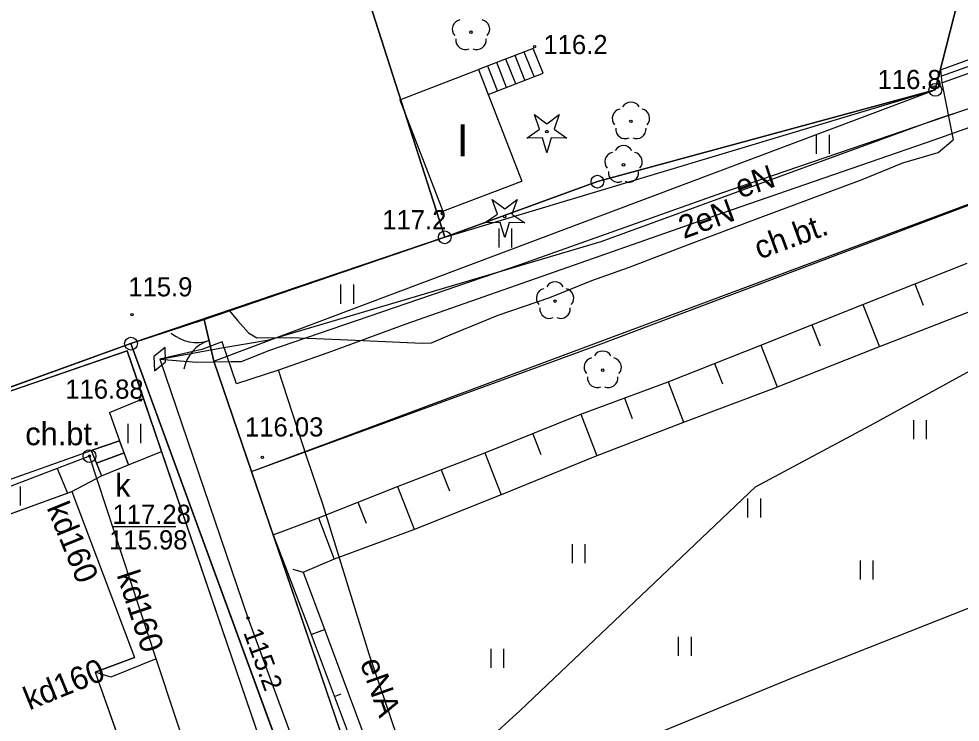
# Model space of a CAD drawing. Extents: x 6434771 to 6436222, y 5663454 to 5664782.
# Drawn here: x 6435283.86 to 6435320.71, y 5664367.3 to 5664394.82 of the extents above; entities that cross this region are included whole.
import ezdxf

# ---------------------------------------------------------------- set-up
doc = ezdxf.new("R2010")
doc.units = 0
for name, color, linetype in [('Warstwa 1', 7, 'Continuous'), ('Warstwa 10', 7, 'Continuous'), ('Warstwa 11', 7, 'Continuous'), ('Warstwa 12', 7, 'Continuous'), ('Warstwa 13', 7, 'Continuous'), ('Warstwa 14', 7, 'Continuous'), ('Warstwa 19', 7, 'Continuous'), ('Warstwa 2', 7, 'Continuous'), ('Warstwa 20', 7, 'Continuous'), ('Warstwa 21', 7, 'Continuous'), ('Warstwa 25', 7, 'Continuous'), ('Warstwa 3', 7, 'Continuous'), ('Warstwa 30', 7, 'Continuous'), ('Warstwa 36', 7, 'Continuous'), ('Warstwa 4', 7, 'Continuous'), ('Warstwa 5', 7, 'Continuous'), ('Warstwa 6', 7, 'Continuous'), ('Warstwa 7', 7, 'Continuous'), ('Warstwa 8', 7, 'Continuous'), ('Warstwa 9', 7, 'Continuous')]:
    doc.layers.add(name, color=color, linetype=linetype)

msp = doc.modelspace()

# ---------------------------------------------------------------- linework, layer by layer
at = {"layer": 'Warstwa 1'}
for p, q in [((6435319.733, 5664392.043), (6435327.723, 5664423.322)), ((6435319.733, 5664392.043), (6435327.723, 5664423.322)), ((6435288.766, 5664422.952), (6435300.533, 5664386.274)), ((6435288.766, 5664422.952), (6435300.533, 5664386.274)), ((6435292.971, 5664377.114), (6435336.982, 5664393.515)), ((6435292.971, 5664377.114), (6435336.982, 5664393.515)), ((6435291.493, 5664381.423), (6435319.733, 5664392.043)), ((6435291.493, 5664381.423), (6435319.733, 5664392.043)), ((6435306.509, 5664388.452), (6435319.733, 5664392.043)), ((6435306.509, 5664388.452), (6435319.733, 5664392.043)), ((6435300.533, 5664386.274), (6435306.509, 5664388.452)), ((6435300.533, 5664386.274), (6435306.509, 5664388.452)), ((6435288.252, 5664382.112), (6435300.533, 5664386.274)), ((6435288.252, 5664382.112), (6435300.533, 5664386.274)), ((6435268.434, 5664374.961), (6435288.252, 5664382.112)), ((6435268.434, 5664374.961), (6435288.252, 5664382.112)), ((6435288.252, 5664382.112), (6435301.901, 5664344.851)), ((6435288.252, 5664382.112), (6435301.9, 5664344.85)), ((6435291.493, 5664381.423), (6435292.971, 5664377.114)), ((6435291.493, 5664381.423), (6435292.971, 5664377.114))]:
    msp.add_line(p, q, dxfattribs=at)
msp.add_lwpolyline([(6435267.62, 5664369.66), (6435285.94, 5664376.33), (6435288.39, 5664369.83), (6435286.85, 5664369.25), (6435288.42, 5664364.85), (6435289.08, 5664365.1), (6435294.76, 5664349.57), (6435294.06, 5664349.29), (6435295.39, 5664345.6), (6435283.5, 5664341.26), (6435280.88, 5664348.5), (6435281.65, 5664348.77), (6435281.21, 5664350), (6435271.58, 5664346.52), (6435269.69, 5664351.8), (6435266.87, 5664350.79), (6435264.89, 5664356.33), (6435275.36, 5664360.16), (6435273.8, 5664364.53), (6435269.99, 5664363.14)], close=True, dxfattribs=at)
at = {"layer": 'Warstwa 10'}
for p, q in [((6435316.892, 5664383.64), (6435320.98, 5664385.262)), ((6435318.936, 5664384.451), (6435319.263, 5664383.619)), ((6435312.904, 5664382.053), (6435316.892, 5664383.64)), ((6435316.892, 5664383.64), (6435317.547, 5664381.991)), ((6435317.423, 5664381.942), (6435321.602, 5664383.573)), ((6435314.898, 5664382.847), (6435315.224, 5664382.027)), ((6435309.274, 5664380.616), (6435312.904, 5664382.053)), ((6435312.904, 5664382.053), (6435313.55, 5664380.423)), ((6435313.431, 5664380.376), (6435317.423, 5664381.942)), ((6435311.089, 5664381.334), (6435311.402, 5664380.533)), ((6435305.86, 5664379.346), (6435309.274, 5664380.616)), ((6435309.274, 5664380.616), (6435309.879, 5664379.041)), ((6435309.847, 5664379.028), (6435313.431, 5664380.376)), ((6435307.567, 5664379.98), (6435307.875, 5664379.181)), ((6435302.096, 5664377.834), (6435305.86, 5664379.346)), ((6435305.86, 5664379.346), (6435306.487, 5664377.725)), ((6435306.429, 5664377.703), (6435309.847, 5664379.028)), ((6435303.978, 5664378.589), (6435304.296, 5664377.776)), ((6435298.682, 5664376.525), (6435302.096, 5664377.834)), ((6435302.096, 5664377.834), (6435302.739, 5664376.2)), ((6435302.761, 5664376.209), (6435306.429, 5664377.703)), ((6435300.389, 5664377.18), (6435300.713, 5664376.353)), ((6435295.587, 5664375.29), (6435298.682, 5664376.525)), ((6435298.682, 5664376.525), (6435299.336, 5664374.851)), ((6435299.322, 5664374.845), (6435302.761, 5664376.209)), ((6435297.135, 5664375.908), (6435297.453, 5664375.088)), ((6435293.82, 5664374.632), (6435295.587, 5664375.29)), ((6435295.587, 5664375.29), (6435296.207, 5664373.683)), ((6435296.212, 5664373.685), (6435299.322, 5664374.845)), ((6435293.82, 5664374.632), (6435295.303, 5664370.735)), ((6435294.989, 5664373.168), (6435296.212, 5664373.685)), ((6435294.582, 5664373.285), (6435294.989, 5664373.168)), ((6435294.989, 5664373.168), (6435295.836, 5664370.898)), ((6435295.303, 5664370.735), (6435295.823, 5664370.932)), ((6435295.303, 5664370.735), (6435297.125, 5664365.879)), ((6435295.836, 5664370.898), (6435297.638, 5664366.082)), ((6435296.215, 5664368.308), (6435296.473, 5664368.407))]:
    msp.add_line(p, q, dxfattribs=at)
msp.add_lwpolyline([(6435334.991, 5664397.941), (6435319.973, 5664392.58)], dxfattribs=at)
for points in [[(6435303.745, 5664390.155), (6435304.247, 5664390.502), (6435304.045, 5664391.078), (6435304.53, 5664390.708), (6435305.015, 5664391.078), (6435304.813, 5664390.502), (6435305.315, 5664390.155), (6435304.705, 5664390.169), (6435304.53, 5664389.585), (6435304.355, 5664390.169)], [(6435302.095, 5664386.835), (6435302.597, 5664387.182), (6435302.395, 5664387.758), (6435302.88, 5664387.388), (6435303.365, 5664387.758), (6435303.163, 5664387.182), (6435303.665, 5664386.835), (6435303.055, 5664386.849), (6435302.88, 5664386.265), (6435302.705, 5664386.849)]]:
    msp.add_lwpolyline(points, close=True, dxfattribs=at)
for centre, radius in [((6435319.733, 5664392.043), 0.25), ((6435319.733, 5664392.043), 0.25), ((6435304.53, 5664390.41), 0.05), ((6435306.509, 5664388.452), 0.25), ((6435306.509, 5664388.452), 0.25), ((6435302.88, 5664387.09), 0.05), ((6435300.533, 5664386.274), 0.25), ((6435300.533, 5664386.274), 0.25), ((6435288.252, 5664382.112), 0.25), ((6435288.252, 5664382.112), 0.25)]:
    msp.add_circle(centre, radius, dxfattribs=at)
at = {"layer": 'Warstwa 11'}
for centre in [(6435301.56, 5664394.3), (6435307.82, 5664390.81), (6435307.53, 5664389.11), (6435304.85, 5664383.778), (6435306.716, 5664381.072)]:
    msp.add_circle(centre, 0.05, dxfattribs=at)
for centre, start, end in [((6435301.203, 5664394.416), 102.1471, 221.8529), ((6435301.917, 5664394.416), 318.1471, 77.8529), ((6435301.34, 5664393.997), 174.1471, 293.8529), ((6435301.78, 5664393.997), 246.1471, 5.8529), ((6435307.82, 5664391.185), 30.1471, 149.8529), ((6435307.463, 5664390.926), 102.1471, 221.8529), ((6435308.177, 5664390.926), 318.1471, 77.8529), ((6435307.6, 5664390.507), 174.1471, 293.8529), ((6435308.04, 5664390.507), 246.1471, 5.8529), ((6435307.53, 5664389.485), 30.1471, 149.8529), ((6435307.173, 5664389.226), 102.1471, 221.8529), ((6435307.887, 5664389.226), 318.1471, 77.8529), ((6435307.31, 5664388.807), 174.1471, 293.8529), ((6435307.75, 5664388.807), 246.1471, 5.8529), ((6435304.85, 5664384.153), 30.1471, 149.8529), ((6435304.493, 5664383.894), 102.1471, 221.8529), ((6435305.207, 5664383.894), 318.1471, 77.8529), ((6435304.63, 5664383.475), 174.1471, 293.8529), ((6435305.07, 5664383.475), 246.1471, 5.8529), ((6435306.716, 5664381.447), 30.1471, 149.8529), ((6435306.359, 5664381.188), 102.1471, 221.8529), ((6435307.073, 5664381.188), 318.1471, 77.8529), ((6435306.496, 5664380.769), 174.1471, 293.8529), ((6435306.936, 5664380.769), 246.1471, 5.8529)]:
    msp.add_arc(centre, 0.375, start, end, dxfattribs=at)
at = {"layer": 'Warstwa 12'}
for points in [[(6435334.034, 5664423.239), (6435332.025, 5664420.789), (6435330.499, 5664419.003), (6435329.652, 5664417.877), (6435329.686, 5664417.672), (6435330.091, 5664416.338), (6435332.294, 5664409.908), (6435332.615, 5664409.249), (6435332.82, 5664409.235), (6435334.194, 5664408.107), (6435334.53, 5664407.958), (6435336.566, 5664402.881), (6435338.703, 5664397.03), (6435338.286, 5664396.588), (6435337.412, 5664396.175), (6435336.809, 5664396.146), (6435332.784, 5664394.745), (6435328.572, 5664393.227), (6435319.671, 5664390.077), (6435311.398, 5664387.221), (6435299.008, 5664382.872), (6435295.953, 5664381.752), (6435294.025, 5664381.075)], [(6435289.38, 5664381.5), (6435290.814, 5664381.39), (6435292.178, 5664381.411), (6435292.576, 5664381.418), (6435293.644, 5664381.84), (6435303.49, 5664385.207), (6435311.374, 5664388.02), (6435318.977, 5664390.606), (6435329.696, 5664394.265), (6435337.121, 5664396.902), (6435338.357, 5664397.262), (6435338.429, 5664397.368), (6435333.417, 5664410.945), (6435332.517, 5664413.426), (6435330.723, 5664417.885), (6435330.608, 5664418.381), (6435333.269, 5664421.78), (6435334.373, 5664422.226)], [(6435289.38, 5664381.5), (6435291.73, 5664381.93), (6435293.664, 5664382.257), (6435306.661, 5664386.11), (6435319.78, 5664390.902), (6435336.698, 5664396.489), (6435337.387, 5664397.19), (6435337.25, 5664398.292), (6435330.227, 5664417.841), (6435331.084, 5664420.091), (6435332.388, 5664421.235), (6435334.698, 5664422.097), (6435335.491, 5664419.968)], [(6435300.679, 5664365.203), (6435303.486, 5664367.75), (6435312.692, 5664376.505), (6435317.179, 5664378.913), (6435325.155, 5664383.275), (6435330.884, 5664386.476), (6435335.81, 5664387.847), (6435340.535, 5664389.16), (6435349.048, 5664392.131), (6435360.805, 5664396.293), (6435370.984, 5664400.064), (6435380.14, 5664403.66), (6435380.105, 5664406.059)], [(6435294.025, 5664381.075), (6435292.377, 5664380.539), (6435291.82, 5664382.177), (6435291.032, 5664381.884), (6435289.38, 5664381.5)], [(6435289.38, 5664381.5), (6435292.83, 5664371.38), (6435298.13, 5664356.94), (6435301.03, 5664349.15), (6435300.96, 5664347.9)], [(6435300.96, 5664347.9), (6435304.644, 5664348.824), (6435303.507, 5664352.182), (6435300.409, 5664361.634), (6435297.579, 5664369.963), (6435295.78, 5664375.788), (6435295.13, 5664377.665), (6435294.025, 5664381.075)]]:
    msp.add_lwpolyline(points, dxfattribs=at)
at = {"layer": 'Warstwa 13'}
for centre in [(6435304.047, 5664393.732), (6435319.68, 5664392.15), (6435300.435, 5664387.198), (6435288.288, 5664383.251)]:
    msp.add_circle(centre, 0.045, dxfattribs=at)
at = {"layer": 'Warstwa 14'}
msp.add_line((6435290.008, 5664374.939), (6435287.522, 5664374.939), dxfattribs=at)
for centre in [(6435286.63, 5664377.71), (6435292.83, 5664371.38)]:
    msp.add_circle(centre, 0.045, dxfattribs=at)
at = {"layer": 'Warstwa 19'}
msp.add_lwpolyline([(6435289.174, 5664381.044), (6435289.608, 5664381.397), (6435289.586, 5664381.956), (6435289.152, 5664381.603)], close=True, dxfattribs=at)
at = {"layer": 'Warstwa 2'}
for points in [[(6435288.252, 5664382.112), (6435291.113, 5664383.058), (6435300.533, 5664386.274), (6435319.733, 5664392.043), (6435327.723, 5664423.322), (6435332.398, 5664441.038)], [(6435288.766, 5664422.952), (6435300.533, 5664386.274)], [(6435292.97, 5664377.11), (6435306.65, 5664382.1), (6435325.83, 5664389.34), (6435337.01, 5664393.53), (6435338.76, 5664388.62)], [(6435282.473, 5664334.384), (6435301.67, 5664342.13), (6435288.1, 5664381.83), (6435282.836, 5664380.024)], [(6435292.97, 5664377.11), (6435291.493, 5664381.423)], [(6435302.648, 5664348.803), (6435292.97, 5664377.11)]]:
    msp.add_lwpolyline(points, dxfattribs=at)
at = {"layer": 'Warstwa 20'}
for p, q in [((6435316.892, 5664383.64), (6435320.98, 5664385.262)), ((6435312.904, 5664382.053), (6435316.892, 5664383.64)), ((6435309.274, 5664380.616), (6435312.904, 5664382.053)), ((6435305.86, 5664379.346), (6435309.274, 5664380.616)), ((6435302.096, 5664377.834), (6435305.86, 5664379.346)), ((6435298.682, 5664376.525), (6435302.096, 5664377.834)), ((6435295.587, 5664375.29), (6435298.682, 5664376.525)), ((6435293.82, 5664374.632), (6435295.587, 5664375.29)), ((6435293.82, 5664374.632), (6435295.303, 5664370.735)), ((6435295.303, 5664370.735), (6435297.125, 5664365.879))]:
    msp.add_line(p, q, dxfattribs=at)
at = {"layer": 'Warstwa 21'}
for p, q in [((6435317.423, 5664381.942), (6435321.602, 5664383.573)), ((6435313.431, 5664380.376), (6435317.423, 5664381.942)), ((6435309.847, 5664379.028), (6435313.431, 5664380.376)), ((6435306.429, 5664377.703), (6435309.847, 5664379.028)), ((6435302.761, 5664376.209), (6435306.429, 5664377.703)), ((6435299.322, 5664374.845), (6435302.761, 5664376.209)), ((6435296.212, 5664373.685), (6435299.322, 5664374.845)), ((6435294.989, 5664373.168), (6435296.212, 5664373.685)), ((6435294.989, 5664373.168), (6435295.836, 5664370.898)), ((6435295.836, 5664370.898), (6435297.638, 5664366.082))]:
    msp.add_line(p, q, dxfattribs=at)
at = {"layer": 'Warstwa 25'}
for centre in [(6435288.62, 5664379.91), (6435293.397, 5664377.662)]:
    msp.add_circle(centre, 0.045, dxfattribs=at)
at = {"layer": 'Warstwa 3'}
msp.add_lwpolyline([(6435291.493, 5664381.423), (6435291.113, 5664383.058)], dxfattribs=at)
for centre, start, end in [((6435290.814, 5664383.658), 229.0396, 289.0396), ((6435291.792, 5664380.822), 109.0396, 169.0396)]:
    msp.add_arc(centre, 1.5, start, end, dxfattribs=at)
at = {"layer": 'Warstwa 30'}
for p, q in [((6435298.78, 5664391.65), (6435301.86, 5664392.84)), ((6435301.86, 5664392.84), (6435303.55, 5664388.47)), ((6435298.78, 5664391.65), (6435300.46, 5664387.3)), ((6435300.46, 5664387.3), (6435303.55, 5664388.47))]:
    msp.add_line(p, q, dxfattribs=at)
at = {"layer": 'Warstwa 36'}
for p, q in [((6435304.032, 5664392.56), (6435303.643, 5664393.523)), ((6435303.315, 5664392.28), (6435302.93, 5664393.25)), ((6435303.673, 5664392.42), (6435303.287, 5664393.387)), ((6435302.598, 5664392), (6435302.217, 5664392.977)), ((6435302.956, 5664392.14), (6435302.573, 5664393.113))]:
    msp.add_line(p, q, dxfattribs=at)
for points in [[(6435302.239, 5664391.86), (6435304.39, 5664392.7), (6435304, 5664393.66), (6435301.86, 5664392.84)], [(6435286.9, 5664377.435), (6435287.98, 5664377.84), (6435287.81, 5664378.31), (6435286.7, 5664377.93)], [(6435287.1, 5664376.94), (6435288.15, 5664377.37), (6435287.98, 5664377.84), (6435286.9, 5664377.435)]]:
    msp.add_lwpolyline(points, close=True, dxfattribs=at)
at = {"layer": 'Warstwa 4'}
msp.add_circle((6435286.63, 5664377.71), 0.25, dxfattribs=at)
at = {"layer": 'Warstwa 5'}
for p, q in [((6435319.733, 5664392.043), (6435319.934, 5664392.832)), ((6435319.934, 5664392.832), (6435319.986, 5664392.319)), ((6435300.533, 5664386.274), (6435319.733, 5664392.043)), ((6435319.986, 5664392.319), (6435320.433, 5664390.089)), ((6435315.087, 5664389.534), (6435315.087, 5664390.284)), ((6435315.587, 5664389.534), (6435315.587, 5664390.284)), ((6435319.851, 5664389.598), (6435320.433, 5664390.089)), ((6435318.464, 5664389.183), (6435319.851, 5664389.598)), ((6435306.65, 5664382.1), (6435325.83, 5664389.34)), ((6435316.877, 5664388.535), (6435318.464, 5664389.183)), ((6435312.777, 5664387.004), (6435316.877, 5664388.535)), ((6435310.076, 5664385.993), (6435312.777, 5664387.004)), ((6435302.662, 5664385.868), (6435302.662, 5664386.618)), ((6435303.162, 5664385.868), (6435303.162, 5664386.618)), ((6435292.112, 5664383.399), (6435300.533, 5664386.274)), ((6435307.73, 5664385.088), (6435310.076, 5664385.993)), ((6435306.288, 5664384.588), (6435307.73, 5664385.088)), ((6435316.892, 5664383.64), (6435320.98, 5664385.262)), ((6435296.47, 5664383.67), (6435296.47, 5664384.42)), ((6435296.97, 5664383.67), (6435296.97, 5664384.42)), ((6435304.646, 5664383.924), (6435306.288, 5664384.588)), ((6435302.618, 5664383.225), (6435304.646, 5664383.924)), ((6435312.904, 5664382.053), (6435316.892, 5664383.64)), ((6435317.423, 5664381.942), (6435321.602, 5664383.573)), ((6435292.112, 5664383.399), (6435292.422, 5664383.015)), ((6435300.743, 5664382.453), (6435302.618, 5664383.225)), ((6435292.422, 5664383.015), (6435292.848, 5664382.541)), ((6435292.848, 5664382.541), (6435293.182, 5664382.345)), ((6435292.97, 5664377.11), (6435306.65, 5664382.1)), ((6435293.182, 5664382.345), (6435294.535, 5664382.347)), ((6435294.535, 5664382.347), (6435296.453, 5664382.276)), ((6435296.453, 5664382.276), (6435299.653, 5664382.132)), ((6435299.653, 5664382.132), (6435300.019, 5664382.147)), ((6435300.019, 5664382.147), (6435300.743, 5664382.453)), ((6435309.274, 5664380.616), (6435312.904, 5664382.053)), ((6435313.431, 5664380.376), (6435317.423, 5664381.942)), ((6435305.86, 5664379.346), (6435309.274, 5664380.616)), ((6435309.847, 5664379.028), (6435313.431, 5664380.376)), ((6435287.41, 5664379.42), (6435288.74, 5664379.959)), ((6435288.74, 5664379.959), (6435289.448, 5664377.888)), ((6435287.41, 5664379.42), (6435287.81, 5664378.31)), ((6435302.096, 5664377.834), (6435305.86, 5664379.346)), ((6435288.143, 5664378.223), (6435288.143, 5664378.973)), ((6435288.643, 5664378.223), (6435288.643, 5664378.973)), ((6435306.429, 5664377.703), (6435309.847, 5664379.028)), ((6435318.893, 5664378.372), (6435318.893, 5664379.122)), ((6435319.393, 5664378.372), (6435319.393, 5664379.122)), ((6435287.81, 5664378.31), (6435288.15, 5664377.37)), ((6435282.794, 5664376.542), (6435286.7, 5664377.93)), ((6435286.7, 5664377.93), (6435287.1, 5664376.94)), ((6435288.15, 5664377.37), (6435289.448, 5664377.888)), ((6435298.682, 5664376.525), (6435302.096, 5664377.834)), ((6435302.761, 5664376.209), (6435306.429, 5664377.703)), ((6435285.94, 5664376.33), (6435287.1, 5664376.94)), ((6435292.97, 5664377.11), (6435302.648, 5664348.803)), ((6435282.778, 5664375.179), (6435285.94, 5664376.33)), ((6435283.925, 5664375.776), (6435283.925, 5664376.526)), ((6435295.587, 5664375.29), (6435298.682, 5664376.525)), ((6435299.322, 5664374.845), (6435302.761, 5664376.209)), ((6435312.399, 5664375.302), (6435312.399, 5664376.052)), ((6435312.899, 5664375.302), (6435312.899, 5664376.052)), ((6435293.82, 5664374.632), (6435295.587, 5664375.29)), ((6435296.212, 5664373.685), (6435299.322, 5664374.845)), ((6435293.82, 5664374.632), (6435295.303, 5664370.735)), ((6435305.531, 5664373.52), (6435305.531, 5664374.27)), ((6435306.031, 5664373.52), (6435306.031, 5664374.27)), ((6435294.989, 5664373.168), (6435296.212, 5664373.685)), ((6435316.804, 5664372.878), (6435316.804, 5664373.628)), ((6435317.304, 5664372.878), (6435317.304, 5664373.628)), ((6435294.989, 5664373.168), (6435295.836, 5664370.898)), ((6435314.323, 5664369.113), (6435324.072, 5664372.972)), ((6435295.303, 5664370.735), (6435297.125, 5664365.879)), ((6435295.836, 5664370.898), (6435297.638, 5664366.082)), ((6435309.688, 5664369.895), (6435309.688, 5664370.645)), ((6435310.188, 5664369.895), (6435310.188, 5664370.645)), ((6435302.349, 5664369.42), (6435302.349, 5664370.17)), ((6435302.849, 5664369.42), (6435302.849, 5664370.17)), ((6435308.173, 5664366.586), (6435314.323, 5664369.113))]:
    msp.add_line(p, q, dxfattribs=at)
at = {"layer": 'Warstwa 6'}
for points in [[(6435250.884, 5664368.362), (6435251.114, 5664368.39), (6435268.434, 5664374.961), (6435288.252, 5664382.112), (6435300.533, 5664386.274), (6435288.766, 5664422.952), (6435287.204, 5664421.97), (6435284.451, 5664420.854), (6435281.961, 5664420.924), (6435279.893, 5664421.879), (6435278.192, 5664423.459), (6435277.033, 5664427.714), (6435271.086, 5664413.094), (6435242.616, 5664403.317), (6435242.556, 5664401.627), (6435242.736, 5664397.535), (6435242.999, 5664393.581), (6435244.282, 5664369.883), (6435244.574, 5664366.789), (6435244.639, 5664366.378)], [(6435300.533, 5664386.274), (6435306.509, 5664388.452), (6435319.733, 5664392.043), (6435327.723, 5664423.322), (6435290.174, 5664426.865), (6435289.854, 5664425.249), (6435288.766, 5664422.952)], [(6435288.252, 5664382.112), (6435268.434, 5664374.961), (6435251.114, 5664368.39), (6435250.884, 5664368.362), (6435244.639, 5664366.378), (6435224.331, 5664359.953), (6435224.781, 5664359.157), (6435238.32, 5664321.48), (6435264.52, 5664331.07), (6435264.85, 5664331.09), (6435282.011, 5664337.491), (6435301.61, 5664344.76), (6435301.9, 5664344.85)]]:
    msp.add_lwpolyline(points, close=True, dxfattribs=at)
msp.add_lwpolyline([(6435327.723, 5664423.322), (6435319.733, 5664392.043), (6435306.509, 5664388.452), (6435300.533, 5664386.274), (6435288.252, 5664382.112), (6435301.901, 5664344.851), (6435302.896, 5664342.009), (6435304.062, 5664339.224), (6435304.188, 5664338.883), (6435308.059, 5664328.214), (6435308.212, 5664327.642), (6435312.558, 5664315.718), (6435328.967, 5664271.142), (6435453.294, 5664326.245), (6435419.247, 5664420.734)], dxfattribs=at)
msp.add_circle((6435286.63, 5664377.71), 0.045, dxfattribs=at)
at = {"layer": 'Warstwa 7'}
for points in [[(6435289.29, 5664364.53), (6435290.79, 5664365.09), (6435289.24, 5664369.78), (6435286.63, 5664377.71), (6435285.37, 5664377.23), (6435282.791, 5664376.254)], [(6435285.37, 5664377.23), (6435285.763, 5664376.265)], [(6435289.24, 5664369.78), (6435287.46, 5664369.06), (6435286.85, 5664369.25)]]:
    msp.add_lwpolyline(points, dxfattribs=at)
at = {"layer": 'Warstwa 8'}
for q in [(6435327.508, 5664422.482), (6435335.411, 5664398.356)]:
    msp.add_line((6435319.934, 5664392.832), q, dxfattribs=at)
at = {"layer": 'Warstwa 9'}
for p, q in [((6435320.057, 5664392.345), (6435327.811, 5664395.113)), ((6435319.986, 5664392.319), (6435320.057, 5664392.345)), ((6435319.986, 5664392.319), (6435320.433, 5664390.089)), ((6435319.851, 5664389.598), (6435320.433, 5664390.089)), ((6435318.464, 5664389.183), (6435319.851, 5664389.598)), ((6435306.65, 5664382.1), (6435325.83, 5664389.34)), ((6435316.877, 5664388.535), (6435318.464, 5664389.183)), ((6435312.777, 5664387.004), (6435316.877, 5664388.535)), ((6435310.076, 5664385.993), (6435312.777, 5664387.004)), ((6435307.73, 5664385.088), (6435310.076, 5664385.993)), ((6435306.288, 5664384.588), (6435307.73, 5664385.088)), ((6435304.646, 5664383.924), (6435306.288, 5664384.588)), ((6435302.618, 5664383.225), (6435304.646, 5664383.924)), ((6435291.113, 5664383.058), (6435292.112, 5664383.399)), ((6435292.112, 5664383.399), (6435292.422, 5664383.015)), ((6435300.743, 5664382.453), (6435302.618, 5664383.225)), ((6435291.113, 5664383.058), (6435291.493, 5664381.423)), ((6435292.422, 5664383.015), (6435292.848, 5664382.541)), ((6435292.848, 5664382.541), (6435293.182, 5664382.345)), ((6435292.97, 5664377.11), (6435306.65, 5664382.1)), ((6435293.182, 5664382.345), (6435294.535, 5664382.347)), ((6435294.535, 5664382.347), (6435296.453, 5664382.276)), ((6435296.453, 5664382.276), (6435299.653, 5664382.132)), ((6435299.653, 5664382.132), (6435300.019, 5664382.147)), ((6435300.019, 5664382.147), (6435300.743, 5664382.453)), ((6435283.167, 5664380.137), (6435288.1, 5664381.83)), ((6435288.1, 5664381.83), (6435288.74, 5664379.959)), ((6435291.493, 5664381.423), (6435292.97, 5664377.11)), ((6435287.41, 5664379.42), (6435288.74, 5664379.959)), ((6435287.41, 5664379.42), (6435287.81, 5664378.31)), ((6435286.7, 5664377.93), (6435287.81, 5664378.31)), ((6435282.794, 5664376.542), (6435286.7, 5664377.93)), ((6435288.15, 5664377.37), (6435289.448, 5664377.888)), ((6435289.448, 5664377.888), (6435297.902, 5664353.154)), ((6435287.1, 5664376.94), (6435288.15, 5664377.37)), ((6435285.94, 5664376.33), (6435287.1, 5664376.94)), ((6435285.94, 5664376.33), (6435288.39, 5664369.83)), ((6435314.323, 5664369.113), (6435324.072, 5664372.972)), ((6435286.85, 5664369.25), (6435288.39, 5664369.83)), ((6435286.85, 5664369.25), (6435288.42, 5664364.85)), ((6435308.173, 5664366.586), (6435314.323, 5664369.113))]:
    msp.add_line(p, q, dxfattribs=at)

# ---------------------------------------------------------------- texts
at = {"layer": 'Warstwa 13'}
for s, p in [('116.2', (6435304.395, 5664393.441)), ('116.8', (6435317.475, 5664392.074)), ('117.2', (6435298.089, 5664386.586)), ('115.9', (6435288.148, 5664383.961))]:
    msp.add_text(s, height=0.75, dxfattribs=at).set_placement(p)
for s, rotation, p in [('eN', 18.7873, (6435312.087, 5664387.787)), ('2eN', 20.0306, (6435309.887, 5664386.203)), ('eNA', 289.464, (6435297.204, 5664369.636))]:
    msp.add_text(s, height=0.9, rotation=rotation, dxfattribs=at).set_placement(p)
at = {"layer": 'Warstwa 14'}
msp.add_text('115.98', height=0.75, dxfattribs=at).set_placement((6435287.397, 5664374.059))
msp.add_text('115.2', height=0.75, rotation=290.1573, dxfattribs=at).set_placement((6435292.64, 5664370.811))
at = {"layer": 'Warstwa 25'}
for s, p in [('116.88', (6435285.682, 5664379.958)), ('116.03', (6435292.715, 5664378.478))]:
    msp.add_text(s, height=0.75, dxfattribs=at).set_placement(p)
at = {"layer": 'Warstwa 30'}
msp.add_text('I', height=1.25, dxfattribs=at).set_placement((6435300.997, 5664389.44))
at = {"layer": 'Warstwa 5'}
msp.add_text('k', height=0.9, dxfattribs=at).set_placement((6435287.634, 5664376.12))
at = {"layer": 'Warstwa 6'}
msp.add_text('117.28', height=0.75, dxfattribs=at).set_placement((6435287.528, 5664375.059))
at = {"layer": 'Warstwa 7'}
for rotation, p in [(292.1455, (6435284.94, 5664375.695)), (288.2207, (6435287.685, 5664373.066)), (22.0245, (6435284.274, 5664367.755))]:
    msp.add_text('kd160', height=0.9, rotation=rotation, dxfattribs=at).set_placement(p)
at = {"layer": 'Warstwa 9'}
msp.add_text('ch.bt.', height=0.9, rotation=20.0306, dxfattribs=at).set_placement((6435312.848, 5664385.399))
msp.add_text('ch.bt.', height=0.9, dxfattribs=at).set_placement((6435284.117, 5664378.137))

doc.saveas('drawing.dxf')
